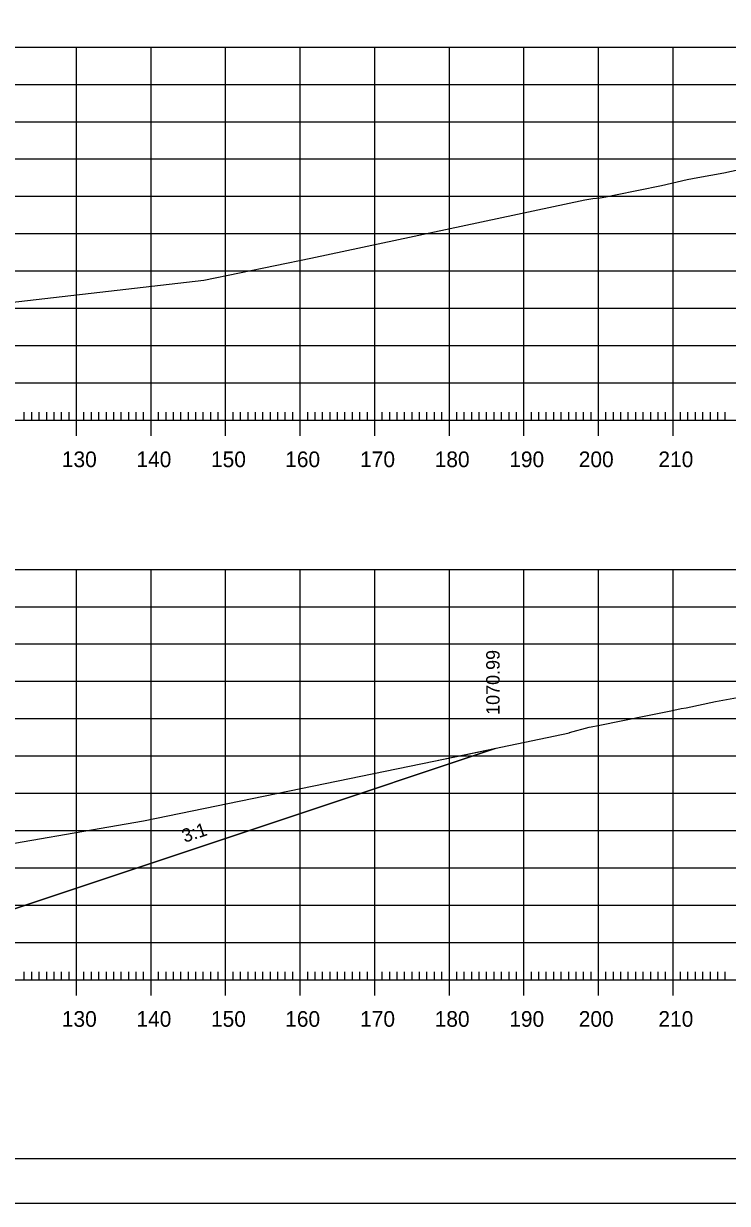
# Model space of a CAD drawing. Extents: x 1322838 to 1324533, y 339903 to 351025.
# Drawn here: x 1323758.5 to 1323852.9, y 345144.2 to 345302.3 of the extents above; entities that cross this region are included whole.
import ezdxf

# ---------------------------------------------------------------- set-up
doc = ezdxf.new("R2010")
doc.units = 0
for name, color, linetype in [('R_Axis', 7, 'Continuous'), ('R_Axis Annot', 7, 'Continuous'), ('R_Border', 7, 'Continuous'), ('R_Exist Surface', 7, 'Continuous'), ('R_Fin Surface', 7, 'Continuous'), ('R_Grid', 7, 'Continuous'), ('R_No Plot', 7, 'Continuous'), ('R_Xsect Elev', 7, 'Continuous'), ('R_Xsect Slope', 7, 'Continuous')]:
    doc.layers.add(name, color=color, linetype=linetype)

msp = doc.modelspace()

# ---------------------------------------------------------------- linework, layer by layer
at = {"layer": 'R_Axis'}
for p, q in [((1323765.58, 345247.04), (1323765.58, 345251.24)), ((1323775.58, 345247.04), (1323775.58, 345251.24)), ((1323785.58, 345247.04), (1323785.58, 345251.24)), ((1323795.58, 345247.04), (1323795.58, 345251.24)), ((1323805.58, 345247.04), (1323805.58, 345251.24)), ((1323815.58, 345247.04), (1323815.58, 345251.24)), ((1323825.58, 345247.04), (1323825.58, 345251.24)), ((1323835.58, 345247.04), (1323835.58, 345251.24)), ((1323845.58, 345247.04), (1323845.58, 345251.24)), ((1323758.58, 345249.14), (1323758.58, 345250.19)), ((1323759.58, 345249.14), (1323759.58, 345250.19)), ((1323760.58, 345249.14), (1323760.58, 345250.19)), ((1323761.58, 345249.14), (1323761.58, 345250.19)), ((1323762.58, 345249.14), (1323762.58, 345250.19)), ((1323763.58, 345249.14), (1323763.58, 345250.19)), ((1323764.58, 345249.14), (1323764.58, 345250.19)), ((1323766.58, 345249.14), (1323766.58, 345250.19)), ((1323767.58, 345249.14), (1323767.58, 345250.19)), ((1323768.58, 345249.14), (1323768.58, 345250.19)), ((1323769.58, 345249.14), (1323769.58, 345250.19)), ((1323770.58, 345249.14), (1323770.58, 345250.19)), ((1323771.58, 345249.14), (1323771.58, 345250.19)), ((1323772.58, 345249.14), (1323772.58, 345250.19)), ((1323773.58, 345249.14), (1323773.58, 345250.19)), ((1323774.58, 345249.14), (1323774.58, 345250.19)), ((1323776.58, 345249.14), (1323776.58, 345250.19)), ((1323777.58, 345249.14), (1323777.58, 345250.19)), ((1323778.58, 345249.14), (1323778.58, 345250.19)), ((1323779.58, 345249.14), (1323779.58, 345250.19)), ((1323780.58, 345249.14), (1323780.58, 345250.19)), ((1323781.58, 345249.14), (1323781.58, 345250.19)), ((1323782.58, 345249.14), (1323782.58, 345250.19)), ((1323783.58, 345249.14), (1323783.58, 345250.19)), ((1323784.58, 345249.14), (1323784.58, 345250.19)), ((1323786.58, 345249.14), (1323786.58, 345250.19)), ((1323787.58, 345249.14), (1323787.58, 345250.19)), ((1323788.58, 345249.14), (1323788.58, 345250.19)), ((1323789.58, 345249.14), (1323789.58, 345250.19)), ((1323790.58, 345249.14), (1323790.58, 345250.19)), ((1323791.58, 345249.14), (1323791.58, 345250.19)), ((1323792.58, 345249.14), (1323792.58, 345250.19)), ((1323793.58, 345249.14), (1323793.58, 345250.19)), ((1323794.58, 345249.14), (1323794.58, 345250.19)), ((1323796.58, 345249.14), (1323796.58, 345250.19)), ((1323797.58, 345249.14), (1323797.58, 345250.19)), ((1323798.58, 345249.14), (1323798.58, 345250.19)), ((1323799.58, 345249.14), (1323799.58, 345250.19)), ((1323800.58, 345249.14), (1323800.58, 345250.19)), ((1323801.58, 345249.14), (1323801.58, 345250.19)), ((1323802.58, 345249.14), (1323802.58, 345250.19)), ((1323803.58, 345249.14), (1323803.58, 345250.19)), ((1323804.58, 345249.14), (1323804.58, 345250.19)), ((1323806.58, 345249.14), (1323806.58, 345250.19)), ((1323807.58, 345249.14), (1323807.58, 345250.19)), ((1323808.58, 345249.14), (1323808.58, 345250.19)), ((1323809.58, 345249.14), (1323809.58, 345250.19)), ((1323810.58, 345249.14), (1323810.58, 345250.19)), ((1323811.58, 345249.14), (1323811.58, 345250.19)), ((1323812.58, 345249.14), (1323812.58, 345250.19)), ((1323813.58, 345249.14), (1323813.58, 345250.19)), ((1323814.58, 345249.14), (1323814.58, 345250.19)), ((1323816.58, 345249.14), (1323816.58, 345250.19)), ((1323817.58, 345249.14), (1323817.58, 345250.19)), ((1323818.58, 345249.14), (1323818.58, 345250.19)), ((1323819.58, 345249.14), (1323819.58, 345250.19)), ((1323820.58, 345249.14), (1323820.58, 345250.19)), ((1323821.58, 345249.14), (1323821.58, 345250.19)), ((1323822.58, 345249.14), (1323822.58, 345250.19)), ((1323823.58, 345249.14), (1323823.58, 345250.19)), ((1323824.58, 345249.14), (1323824.58, 345250.19)), ((1323826.58, 345249.14), (1323826.58, 345250.19)), ((1323827.58, 345249.14), (1323827.58, 345250.19)), ((1323828.58, 345249.14), (1323828.58, 345250.19)), ((1323829.58, 345249.14), (1323829.58, 345250.19)), ((1323830.58, 345249.14), (1323830.58, 345250.19)), ((1323831.58, 345249.14), (1323831.58, 345250.19)), ((1323832.58, 345249.14), (1323832.58, 345250.19)), ((1323833.58, 345249.14), (1323833.58, 345250.19)), ((1323834.58, 345249.14), (1323834.58, 345250.19)), ((1323836.58, 345249.14), (1323836.58, 345250.19)), ((1323837.58, 345249.14), (1323837.58, 345250.19)), ((1323838.58, 345249.14), (1323838.58, 345250.19)), ((1323839.58, 345249.14), (1323839.58, 345250.19)), ((1323840.58, 345249.14), (1323840.58, 345250.19)), ((1323841.58, 345249.14), (1323841.58, 345250.19)), ((1323842.58, 345249.14), (1323842.58, 345250.19)), ((1323843.58, 345249.14), (1323843.58, 345250.19)), ((1323844.58, 345249.14), (1323844.58, 345250.19)), ((1323846.58, 345249.14), (1323846.58, 345250.19)), ((1323847.58, 345249.14), (1323847.58, 345250.19)), ((1323848.58, 345249.14), (1323848.58, 345250.19)), ((1323849.58, 345249.14), (1323849.58, 345250.19)), ((1323850.58, 345249.14), (1323850.58, 345250.19)), ((1323851.58, 345249.14), (1323851.58, 345250.19)), ((1323852.58, 345249.14), (1323852.58, 345250.19)), ((1323495.58, 345249.14), (1323915.58, 345249.14)), ((1323758.58, 345174.14), (1323758.58, 345175.19)), ((1323759.58, 345174.14), (1323759.58, 345175.19)), ((1323760.58, 345174.14), (1323760.58, 345175.19)), ((1323761.58, 345174.14), (1323761.58, 345175.19)), ((1323762.58, 345174.14), (1323762.58, 345175.19)), ((1323763.58, 345174.14), (1323763.58, 345175.19)), ((1323764.58, 345174.14), (1323764.58, 345175.19)), ((1323765.58, 345172.04), (1323765.58, 345176.24)), ((1323766.58, 345174.14), (1323766.58, 345175.19)), ((1323767.58, 345174.14), (1323767.58, 345175.19)), ((1323768.58, 345174.14), (1323768.58, 345175.19)), ((1323769.58, 345174.14), (1323769.58, 345175.19)), ((1323770.58, 345174.14), (1323770.58, 345175.19)), ((1323771.58, 345174.14), (1323771.58, 345175.19)), ((1323772.58, 345174.14), (1323772.58, 345175.19)), ((1323773.58, 345174.14), (1323773.58, 345175.19)), ((1323774.58, 345174.14), (1323774.58, 345175.19)), ((1323775.58, 345172.04), (1323775.58, 345176.24)), ((1323776.58, 345174.14), (1323776.58, 345175.19)), ((1323777.58, 345174.14), (1323777.58, 345175.19)), ((1323778.58, 345174.14), (1323778.58, 345175.19)), ((1323779.58, 345174.14), (1323779.58, 345175.19)), ((1323780.58, 345174.14), (1323780.58, 345175.19)), ((1323781.58, 345174.14), (1323781.58, 345175.19)), ((1323782.58, 345174.14), (1323782.58, 345175.19)), ((1323783.58, 345174.14), (1323783.58, 345175.19)), ((1323784.58, 345174.14), (1323784.58, 345175.19)), ((1323785.58, 345172.04), (1323785.58, 345176.24)), ((1323786.58, 345174.14), (1323786.58, 345175.19)), ((1323787.58, 345174.14), (1323787.58, 345175.19)), ((1323788.58, 345174.14), (1323788.58, 345175.19)), ((1323789.58, 345174.14), (1323789.58, 345175.19)), ((1323790.58, 345174.14), (1323790.58, 345175.19)), ((1323791.58, 345174.14), (1323791.58, 345175.19)), ((1323792.58, 345174.14), (1323792.58, 345175.19)), ((1323793.58, 345174.14), (1323793.58, 345175.19)), ((1323794.58, 345174.14), (1323794.58, 345175.19)), ((1323795.58, 345172.04), (1323795.58, 345176.24)), ((1323796.58, 345174.14), (1323796.58, 345175.19)), ((1323797.58, 345174.14), (1323797.58, 345175.19)), ((1323798.58, 345174.14), (1323798.58, 345175.19)), ((1323799.58, 345174.14), (1323799.58, 345175.19)), ((1323800.58, 345174.14), (1323800.58, 345175.19)), ((1323801.58, 345174.14), (1323801.58, 345175.19)), ((1323802.58, 345174.14), (1323802.58, 345175.19)), ((1323803.58, 345174.14), (1323803.58, 345175.19)), ((1323804.58, 345174.14), (1323804.58, 345175.19)), ((1323805.58, 345172.04), (1323805.58, 345176.24)), ((1323806.58, 345174.14), (1323806.58, 345175.19)), ((1323807.58, 345174.14), (1323807.58, 345175.19)), ((1323808.58, 345174.14), (1323808.58, 345175.19)), ((1323809.58, 345174.14), (1323809.58, 345175.19)), ((1323810.58, 345174.14), (1323810.58, 345175.19)), ((1323811.58, 345174.14), (1323811.58, 345175.19)), ((1323812.58, 345174.14), (1323812.58, 345175.19)), ((1323813.58, 345174.14), (1323813.58, 345175.19)), ((1323814.58, 345174.14), (1323814.58, 345175.19)), ((1323815.58, 345172.04), (1323815.58, 345176.24)), ((1323816.58, 345174.14), (1323816.58, 345175.19)), ((1323817.58, 345174.14), (1323817.58, 345175.19)), ((1323818.58, 345174.14), (1323818.58, 345175.19)), ((1323819.58, 345174.14), (1323819.58, 345175.19)), ((1323820.58, 345174.14), (1323820.58, 345175.19)), ((1323821.58, 345174.14), (1323821.58, 345175.19)), ((1323822.58, 345174.14), (1323822.58, 345175.19)), ((1323823.58, 345174.14), (1323823.58, 345175.19)), ((1323824.58, 345174.14), (1323824.58, 345175.19)), ((1323825.58, 345172.04), (1323825.58, 345176.24)), ((1323826.58, 345174.14), (1323826.58, 345175.19)), ((1323827.58, 345174.14), (1323827.58, 345175.19)), ((1323828.58, 345174.14), (1323828.58, 345175.19)), ((1323829.58, 345174.14), (1323829.58, 345175.19)), ((1323830.58, 345174.14), (1323830.58, 345175.19)), ((1323831.58, 345174.14), (1323831.58, 345175.19)), ((1323832.58, 345174.14), (1323832.58, 345175.19)), ((1323833.58, 345174.14), (1323833.58, 345175.19)), ((1323834.58, 345174.14), (1323834.58, 345175.19)), ((1323835.58, 345172.04), (1323835.58, 345176.24)), ((1323836.58, 345174.14), (1323836.58, 345175.19)), ((1323837.58, 345174.14), (1323837.58, 345175.19)), ((1323838.58, 345174.14), (1323838.58, 345175.19)), ((1323839.58, 345174.14), (1323839.58, 345175.19)), ((1323840.58, 345174.14), (1323840.58, 345175.19)), ((1323841.58, 345174.14), (1323841.58, 345175.19)), ((1323842.58, 345174.14), (1323842.58, 345175.19)), ((1323843.58, 345174.14), (1323843.58, 345175.19)), ((1323844.58, 345174.14), (1323844.58, 345175.19)), ((1323845.58, 345172.04), (1323845.58, 345176.24)), ((1323846.58, 345174.14), (1323846.58, 345175.19)), ((1323847.58, 345174.14), (1323847.58, 345175.19)), ((1323848.58, 345174.14), (1323848.58, 345175.19)), ((1323849.58, 345174.14), (1323849.58, 345175.19)), ((1323850.58, 345174.14), (1323850.58, 345175.19)), ((1323851.58, 345174.14), (1323851.58, 345175.19)), ((1323852.58, 345174.14), (1323852.58, 345175.19)), ((1323495.58, 345174.14), (1323915.58, 345174.14))]:
    msp.add_line(p, q, dxfattribs=at)
at = {"layer": 'R_Border'}
msp.add_line((1323942.85, 345150.14), (1323468.58, 345150.14), dxfattribs=at)
at = {"layer": 'R_Exist Surface'}
for points in [[(1323748.52, 345263.96), (1323782.64, 345267.9), (1323796.99, 345270.87), (1323833.76, 345278.67), (1323834.84, 345278.84), (1323835.79, 345278.93), (1323836.56, 345279.06), (1323837.88, 345279.34), (1323844.01, 345280.6), (1323847.49, 345281.41), (1323848.88, 345281.67), (1323850.64, 345281.97), (1323852.39, 345282.3), (1323858.77, 345283.65)], [(1323725.95, 345187.02), (1323774.55, 345195.45), (1323813.51, 345203.42), (1323831.67, 345207.22), (1323831.68, 345207.27), (1323834.34, 345207.98), (1323834.6, 345208.04), (1323835.54, 345208.22), (1323842.16, 345209.57), (1323845.29, 345210.17), (1323846.68, 345210.5), (1323847.32, 345210.6), (1323851.25, 345211.42), (1323857.66, 345212.58)]]:
    msp.add_lwpolyline(points, dxfattribs=at)
at = {"layer": 'R_Fin Surface'}
msp.add_lwpolyline([(1323738.8, 345177.5), (1323760.76, 345184.82), (1323771.75, 345188.48), (1323788.24, 345193.98), (1323794.43, 345196.04), (1323821.72, 345205.14)], dxfattribs=at)
at = {"layer": 'R_Grid'}
for p, q in [((1323495.58, 345299.14), (1323915.58, 345299.14)), ((1323765.58, 345249.14), (1323765.58, 345299.14)), ((1323775.58, 345249.14), (1323775.58, 345299.14)), ((1323785.58, 345249.14), (1323785.58, 345299.14)), ((1323795.58, 345249.14), (1323795.58, 345299.14)), ((1323805.58, 345249.14), (1323805.58, 345299.14)), ((1323815.58, 345249.14), (1323815.58, 345299.14)), ((1323825.58, 345249.14), (1323825.58, 345299.14)), ((1323835.58, 345249.14), (1323835.58, 345299.14)), ((1323845.58, 345249.14), (1323845.58, 345299.14)), ((1323495.58, 345294.14), (1323915.58, 345294.14)), ((1323495.58, 345289.14), (1323915.58, 345289.14)), ((1323495.58, 345284.14), (1323915.58, 345284.14)), ((1323495.58, 345279.14), (1323915.58, 345279.14)), ((1323495.58, 345274.14), (1323915.58, 345274.14)), ((1323495.58, 345269.14), (1323915.58, 345269.14)), ((1323495.58, 345264.14), (1323915.58, 345264.14)), ((1323495.58, 345259.14), (1323915.58, 345259.14)), ((1323495.58, 345254.14), (1323915.58, 345254.14)), ((1323495.58, 345249.14), (1323915.58, 345249.14)), ((1323495.58, 345229.14), (1323915.58, 345229.14)), ((1323765.58, 345174.14), (1323765.58, 345229.14)), ((1323775.58, 345174.14), (1323775.58, 345229.14)), ((1323785.58, 345174.14), (1323785.58, 345229.14)), ((1323795.58, 345174.14), (1323795.58, 345229.14)), ((1323805.58, 345174.14), (1323805.58, 345229.14)), ((1323815.58, 345174.14), (1323815.58, 345229.14)), ((1323825.58, 345174.14), (1323825.58, 345229.14)), ((1323835.58, 345174.14), (1323835.58, 345229.14)), ((1323845.58, 345174.14), (1323845.58, 345229.14)), ((1323495.58, 345224.14), (1323915.58, 345224.14)), ((1323495.58, 345219.14), (1323915.58, 345219.14)), ((1323495.58, 345214.14), (1323915.58, 345214.14)), ((1323495.58, 345209.14), (1323915.58, 345209.14)), ((1323495.58, 345204.14), (1323915.58, 345204.14)), ((1323495.58, 345199.14), (1323915.58, 345199.14)), ((1323495.58, 345194.14), (1323915.58, 345194.14)), ((1323495.58, 345189.14), (1323915.58, 345189.14)), ((1323495.58, 345184.14), (1323915.58, 345184.14)), ((1323495.58, 345179.14), (1323915.58, 345179.14)), ((1323495.58, 345174.14), (1323915.58, 345174.14))]:
    msp.add_line(p, q, dxfattribs=at)
at = {"layer": 'R_No Plot'}
msp.add_line((1323449.98, 345144.18), (1323949.98, 345144.18), dxfattribs=at)
for points in [[(1323449.97, 345464.18), (1323949.98, 345464.18), (1323949.98, 345144.17), (1323449.97, 345144.17)], [(1323819.46, 345458.33), (1323848.89, 345458.33), (1323848.89, 345443.51), (1323873.06, 345443.51), (1323907.86, 345443.51), (1323907.86, 345394.51), (1323942.67, 345394.51), (1323942.85, 345150.14), (1323468.58, 345150.14), (1323468.58, 345458.33)], [(1323715.67, 345185.21), (1323716.32, 345185.43), (1323725.95, 345187.02), (1323774.55, 345195.45), (1323813.51, 345203.42), (1323821.71, 345205.14), (1323794.43, 345196.04), (1323788.24, 345193.98), (1323771.75, 345188.48), (1323760.76, 345184.82), (1323738.8, 345177.5)]]:
    msp.add_lwpolyline(points, close=True, dxfattribs=at)

# ---------------------------------------------------------------- texts
at = {"layer": 'R_Axis Annot'}
for s, p in [('130', (1323763.61, 345242.84)), ('140', (1323773.61, 345242.84)), ('150', (1323783.61, 345242.84)), ('160', (1323793.56, 345242.84)), ('170', (1323803.61, 345242.84)), ('180', (1323813.61, 345242.84)), ('190', (1323823.61, 345242.84)), ('200', (1323832.93, 345242.84)), ('210', (1323843.61, 345242.84)), ('130', (1323763.61, 345167.84)), ('140', (1323773.61, 345167.84)), ('150', (1323783.61, 345167.84)), ('160', (1323793.56, 345167.84)), ('170', (1323803.61, 345167.84)), ('180', (1323813.61, 345167.84)), ('190', (1323823.61, 345167.84)), ('200', (1323832.93, 345167.84)), ('210', (1323843.61, 345167.84))]:
    msp.add_text(s, height=2.1, dxfattribs=at).set_placement(p)
at = {"layer": 'R_Xsect Elev'}
msp.add_text('1070.99', height=1.8, rotation=90, dxfattribs=at).set_placement((1323822.32, 345209.64))
at = {"layer": 'R_Xsect Slope'}
msp.add_text('3:1', height=1.8, rotation=18.4352, dxfattribs=at).set_placement((1323780.07, 345192.49))

doc.saveas('drawing.dxf')
